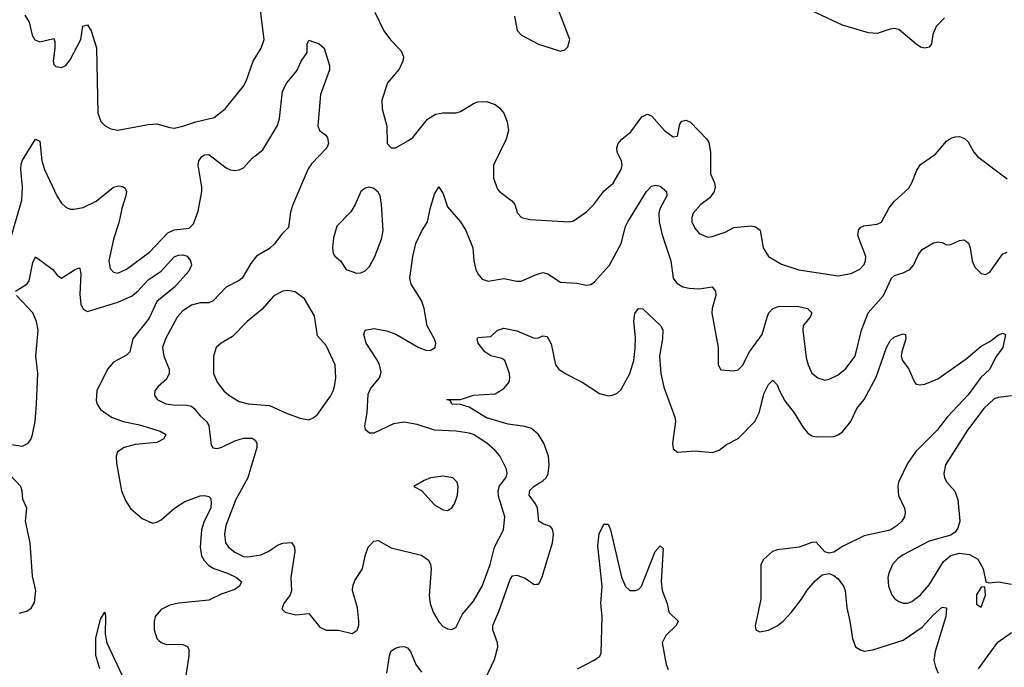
# Model space of a CAD drawing. Header units: inches. Extents: x 1682530 to 1839546, y 640742 to 791647.
# Tile 402 of 656: x 1743138 to 1747677, y 751937 to 754921. Entities that reach past the tile are written whole.
import ezdxf

# ---------------------------------------------------------------- set-up
doc = ezdxf.new("R2010")
doc.units = ezdxf.units.IN
doc.header["$MEASUREMENT"] = 0
doc.layers.add('B7745', color=7, linetype='Continuous')

msp = doc.modelspace()

# ---------------------------------------------------------------- linework, layer by layer
at = {"layer": 'B7745', "color": 5}
for points, elevation in [([(1743162, 754942), (1743181.6, 754910), (1743196, 754850), (1743208.1, 754828.1), (1743230, 754818.8), (1743294.4, 754834.4), (1743299.9, 754819.9), (1743300.3, 754790), (1743292.4, 754730), (1743294.9, 754714.9), (1743304.6, 754704.6), (1743330, 754700.4), (1743350, 754710.5), (1743370, 754735.5), (1743419.6, 754830), (1743429.5, 754890.5), (1743450, 754898), (1743466.8, 754870), (1743491.3, 754791.3), (1743498, 754490), (1743511.5, 754451.5), (1743532.5, 754432.5), (1743557.7, 754417.7), (1743590, 754411.7), (1743730, 754438.7), (1743770, 754441.3), (1743830, 754423.6), (1743850, 754421.8), (1743890, 754430.2), (1743949, 754451), (1744034.7, 754470), (1744085.4, 754510), (1744170, 754614.9), (1744182, 754638), (1744213.3, 754730), (1744250.8, 754790), (1744264.6, 754830), (1744234.3, 755074.3)], 760), ([(1744775, 754955), (1744815.8, 754870), (1744847.6, 754827.6), (1744896.8, 754776.8), (1744906.7, 754750), (1744903.9, 754730), (1744887, 754693), (1744834, 754630), (1744806.4, 754550), (1744808, 754510), (1744830.4, 754430), (1744831, 754350), (1744850, 754331), (1744870, 754330.8), (1744930, 754363.8), (1744950, 754378), (1745018, 754462), (1745053.9, 754486.1), (1745088, 754492), (1745150, 754492.2), (1745170, 754497.3), (1745230, 754535.5), (1745250, 754542.4), (1745290, 754543.6), (1745330, 754530.3), (1745350, 754515.3), (1745370.2, 754490), (1745385.6, 754450), (1745390.8, 754410), (1745380.6, 754370), (1745322, 754250), (1745321.8, 754190), (1745340.7, 754140.7), (1745350, 754128.8), (1745406.4, 754086.4), (1745419.5, 754070), (1745433, 754030), (1745450.8, 754010), (1745490, 754000.3), (1745670, 753990.2), (1745690, 753993.8), (1745750, 754036), (1745785.1, 754070), (1745829.8, 754130.2), (1745872.8, 754167.2), (1745909.8, 754230), (1745915.3, 754250), (1745912.4, 754270), (1745892.1, 754310), (1745890.9, 754330), (1745896.4, 754350), (1745913, 754370), (1745955, 754405), (1746006, 754474), (1746030, 754485.7), (1746050, 754478.7), (1746110, 754410.4), (1746150, 754380.5), (1746170, 754384.7), (1746180.4, 754439.6), (1746190, 754453), (1746210, 754458.4), (1746230, 754448.5), (1746306, 754370), (1746314.4, 754354.4), (1746322.5, 754310), (1746322.8, 754210), (1746340.2, 754170), (1746343.6, 754150), (1746339.1, 754130), (1746319.3, 754100.7), (1746277.6, 754070), (1746242, 754030), (1746235.8, 754010), (1746235.8, 753990), (1746250, 753960.7), (1746270, 753935.5), (1746310, 753919.5), (1746330, 753921.3), (1746390, 753942.4), (1746430, 753963.8), (1746510, 753970.6), (1746530, 753966.8), (1746550.6, 753950.6), (1746565.7, 753870), (1746589.2, 753829.2), (1746650, 753794.9), (1746730, 753767.6), (1746910, 753740.9), (1746970, 753751.7), (1747010, 753772), (1747030, 753793.4), (1747036.8, 753810), (1747037.6, 753830), (1747005.4, 753914.6), (1747001.7, 753930), (1747005.4, 753954.6), (1747015.3, 753964.7), (1747029.6, 753970.4), (1747090, 753979.5), (1747110, 753988.7), (1747146.4, 754053.6), (1747170, 754084.4), (1747235.9, 754144.1), (1747250.8, 754169.2), (1747272.9, 754227.1), (1747290, 754254.4), (1747358.7, 754301.3), (1747410, 754362), (1747430, 754374.9), (1747450, 754380.5), (1747470, 754382), (1747493.8, 754373.8), (1747510, 754358.8), (1747536.4, 754310), (1747552.7, 754290), (1747690, 754187)], 760), ([(1745418, 754938), (1745430.5, 754870.5), (1745451.3, 754850), (1745530, 754808), (1745630, 754776), (1745650, 754782), (1745664, 754796), (1745674, 754830), (1745619.3, 754970)], 780), ([(1747401.3, 754930), (1747362.6, 754890), (1747347.8, 754852.2), (1747340.4, 754810), (1747330, 754795.1), (1747310, 754789.7), (1747290, 754795.1), (1747270, 754808), (1747190, 754875.1), (1747170, 754880.5), (1747150, 754878), (1747090, 754857.7), (1747050, 754860.4), (1746930, 754896), (1746790, 754961.5)], 760), ([(1743095.8, 753910), (1743147.8, 754090), (1743151.1, 754151.1), (1743142.7, 754230), (1743144.7, 754255.3), (1743150, 754274), (1743210.6, 754370.6), (1743230, 754361), (1743240.5, 754270), (1743252.6, 754230), (1743310, 754106.4), (1743330, 754075.3), (1743350, 754056.9), (1743370, 754048.1), (1743387.3, 754047.3), (1743430, 754055), (1743490, 754085.2), (1743570, 754149), (1743594.9, 754154.9), (1743612.4, 754152.4), (1743623.9, 754143.9), (1743630.3, 754130), (1743626.7, 754110), (1743608.3, 754051.7), (1743595.3, 753984.7), (1743570, 753909.3), (1743549.4, 753809.4), (1743554.3, 753774.3), (1743570, 753757.6), (1743590, 753753.1), (1743630, 753771.4), (1743735.5, 753850), (1743820.5, 753939.5), (1743850, 753952.7), (1743919.4, 753960.6), (1743939, 753981), (1743961.1, 754038.9), (1743976.9, 754130), (1743977.7, 754150), (1743961.1, 754250), (1743963.7, 754270), (1743977.7, 754290), (1743990, 754298.4), (1744010, 754299.3), (1744090, 754239), (1744110, 754228.9), (1744130, 754225.7), (1744150, 754228.8), (1744170, 754238.7), (1744210, 754282.4), (1744258.5, 754321.5), (1744326.4, 754433.6), (1744334.8, 754465.2), (1744348.8, 754591.2), (1744369.7, 754630), (1744414.9, 754685.1), (1744435.8, 754730), (1744462.9, 754770), (1744462.9, 754810), (1744470, 754826), (1744518.8, 754810), (1744540.7, 754790), (1744565.2, 754710), (1744565.2, 754690), (1744523.8, 754576.2), (1744511.6, 754431.6), (1744519.3, 754410), (1744549.2, 754389.2), (1744557.2, 754377.2), (1744560.7, 754350), (1744554, 754330), (1744483.5, 754256.4), (1744466.9, 754233.1), (1744394.8, 754065.2), (1744385.4, 754034.6), (1744376.2, 753963.8), (1744346.6, 753933.4), (1744312.5, 753887.5), (1744290, 753866.6), (1744229.4, 753830.6), (1744203.2, 753796.8), (1744162.8, 753730), (1744150, 753718.4), (1744090, 753687.8), (1744030, 753625.1), (1744010, 753615.8), (1743970, 753616), (1743930, 753605.4), (1743890, 753579.3), (1743864.1, 753550), (1743809.2, 753450), (1743795.5, 753410), (1743801.5, 753370), (1743827.1, 753310), (1743826.3, 753290), (1743815.1, 753264.9), (1743775.8, 753230), (1743760.3, 753210), (1743758.7, 753190), (1743772.2, 753170), (1743810.8, 753150.8), (1743845.8, 753145.8), (1743910, 753145.1), (1743930, 753139.4), (1743942, 753130), (1743970, 753095.6), (1743999.6, 753070), (1744010, 753050.4), (1744020.9, 752960.9), (1744027.5, 752947.5), (1744050, 752945.5), (1744070, 752951.4), (1744130, 752980.9), (1744170, 752993), (1744210, 752991.9), (1744223.2, 752983.2), (1744231.3, 752970), (1744230.2, 752950), (1744188.9, 752810), (1744134.4, 752710), (1744087.5, 752590), (1744081.9, 752550), (1744087, 752510), (1744100.7, 752490), (1744130, 752466.7), (1744170, 752447.8), (1744190, 752445.4), (1744250, 752454.2), (1744283.1, 752470), (1744330, 752501), (1744350, 752508.4), (1744391, 752511), (1744404.7, 752490), (1744406.7, 752470), (1744387.5, 752350), (1744390.3, 752289.7), (1744384.9, 752270), (1744354.8, 752230), (1744346.4, 752206.4), (1744362, 752190), (1744410, 752178.4), (1744470, 752183.8), (1744521.9, 752121.8), (1744550, 752107.6), (1744607.3, 752107.3), (1744670, 752093), (1744692.7, 752107.3), (1744701.3, 752130), (1744701.7, 752150), (1744694.6, 752210), (1744672.4, 752290), (1744673.2, 752310), (1744682.7, 752337.3), (1744717.8, 752390), (1744730.6, 752450), (1744744.6, 752490), (1744770, 752518.3), (1744790, 752520.3), (1744850, 752486.9), (1744990, 752453), (1745021.5, 752430), (1745031.1, 752410), (1745034.3, 752390), (1745025.4, 752265.4), (1745030.2, 752230.2), (1745044, 752190), (1745070, 752145.5), (1745090, 752124.9), (1745110, 752114), (1745130, 752110.7), (1745142.5, 752117.5), (1745150, 752122.8), (1745178.3, 752181.7), (1745230, 752241.3), (1745270, 752310.4), (1745307.2, 752410), (1745327, 752490), (1745368.7, 752570), (1745374.6, 752630), (1745344.8, 752724.8), (1745343.3, 752750), (1745350, 752772.9), (1745379.4, 752810), (1745384.4, 752830), (1745381.2, 752850), (1745350.5, 752910.5), (1745330, 752936), (1745291.1, 752970), (1745230, 753009), (1745210, 753016.1), (1745150, 753024.9), (1745050, 753029.2), (1744970, 753056.2), (1744910, 753066.8), (1744861.3, 753058.7), (1744770, 753016.1), (1744750, 753015.8), (1744731.1, 753031.1), (1744728.7, 753050), (1744739.1, 753110), (1744744.7, 753195.3), (1744757, 753223), (1744796, 753270), (1744803.5, 753296.5), (1744797.1, 753330), (1744787.1, 753350), (1744734.8, 753430), (1744724, 753470), (1744729.6, 753490), (1744770, 753497.2), (1744830, 753486.5), (1744871.3, 753471.3), (1744977.1, 753410), (1745010, 753397.4), (1745030, 753397), (1745053.3, 753410), (1745055.4, 753430), (1745050, 753449), (1745016.2, 753510), (1745001.8, 753590), (1744990, 753627.3), (1744942, 753702), (1744935.5, 753730), (1744949.8, 753830), (1744963.5, 753890), (1744990, 753945.5), (1745018, 753990), (1745029.8, 754050), (1745050, 754117.3), (1745070, 754150.7), (1745090, 754118.8), (1745110, 754059.3), (1745169.4, 753989.4), (1745194.9, 753950), (1745226.5, 753870), (1745231.8, 753810), (1745241.1, 753770), (1745250.3, 753750.3), (1745270, 753726), (1745296.7, 753716.7), (1745370, 753728), (1745430, 753716), (1745450, 753716.5), (1745514.9, 753745.1), (1745550, 753755.3), (1745573, 753750), (1745630, 753711.7), (1745706.1, 753706.1), (1745750, 753697.6), (1745770, 753700.4), (1745787.4, 753712.6), (1745856.4, 753790), (1745910.5, 753889.5), (1745930, 753967.3), (1745940.9, 753990), (1746027.1, 754130), (1746050, 754154), (1746070, 754159.2), (1746090, 754153.4), (1746119.5, 754130), (1746120.2, 754110), (1746088.9, 754050), (1746083.8, 754030), (1746085.5, 753990), (1746098.9, 753930), (1746139.2, 753810), (1746150.3, 753730), (1746167.6, 753707.6), (1746194.8, 753690), (1746223.5, 753683.5), (1746270, 753681.2), (1746330, 753690.3), (1746345.3, 753670), (1746347.4, 753650), (1746330.2, 753590), (1746328.6, 753568.6), (1746358, 753410), (1746357.3, 753330), (1746370, 753306.8), (1746430, 753302.4), (1746450, 753307.2), (1746470, 753326.7), (1746502.3, 753390), (1746560.7, 753470), (1746583, 753550), (1746591.5, 753570), (1746609.9, 753590.1), (1746639.7, 753600.3), (1746730, 753599), (1746770, 753590.2), (1746788.8, 753570), (1746781.7, 753550), (1746750, 753511.2), (1746747.5, 753490), (1746763.4, 753363.4), (1746772.2, 753330), (1746790, 753292.4), (1746816.3, 753270), (1746850, 753260.3), (1746870, 753264.6), (1746910, 753284), (1746946.2, 753313.8), (1746989.8, 753370), (1747018.9, 753490), (1747049, 753570), (1747119.8, 753650), (1747157.3, 753730), (1747170, 753742.8), (1747210, 753753.8), (1747241.6, 753770), (1747258.3, 753790), (1747280.5, 753839.5), (1747297.6, 753862.4), (1747350, 753892.9), (1747370, 753898), (1747390, 753894.4), (1747410, 753883.8), (1747430, 753884.4), (1747470, 753903.1), (1747490, 753906.4), (1747500.7, 753900.7), (1747511.3, 753891.3), (1747519.5, 753870), (1747529.1, 753809.1), (1747540.6, 753780.6), (1747570, 753750.7), (1747590, 753746.8), (1747610, 753757.3), (1747670, 753841.6), (1747690, 753850.3)], 740), ([(1743118.7, 753670), (1743170, 753702.2), (1743182.1, 753717.9), (1743198.4, 753801.6), (1743210, 753828), (1743290, 753770.3), (1743310, 753743.8), (1743330, 753730.4), (1743390, 753767.7), (1743410, 753777), (1743414.8, 753774.8), (1743419.7, 753750), (1743415, 753655), (1743418.9, 753610), (1743430, 753586.5), (1743450, 753576.2), (1743590, 753619.1), (1743652.7, 753647.3), (1743681.6, 753670), (1743730, 753721.5), (1743790, 753761.9), (1743850, 753828.9), (1743870, 753836.4), (1743890, 753837.3), (1743910, 753831.1), (1743925, 753810), (1743929.5, 753790), (1743917.6, 753762.4), (1743851.3, 753688.7), (1743770, 753622.3), (1743734, 753546), (1743659.6, 753450), (1743645, 753390), (1743630, 753375.7), (1743570, 753342.5), (1743541.8, 753310), (1743493.2, 753210), (1743490, 753166.8), (1743494.4, 753150), (1743510, 753124), (1743561.3, 753090), (1743614.4, 753070), (1743690, 753053.5), (1743785.1, 753025.1), (1743811.5, 753010), (1743802.7, 752990), (1743770, 752972.2), (1743670, 752963.1), (1743619.5, 752950), (1743588.4, 752930), (1743581.8, 752910), (1743583.4, 752876.6), (1743607.8, 752750), (1743624.8, 752704.8), (1743649, 752669), (1743702, 752622), (1743750, 752601.5), (1743770, 752604.7), (1743790, 752616.5), (1743851.9, 752670), (1743899.2, 752700.8), (1743970, 752726.4), (1743990, 752728.3), (1744010, 752723.1), (1744016.7, 752716.7), (1744020.8, 752700.8), (1744018.5, 752670), (1743987.4, 752610), (1743975.1, 752570), (1743969.6, 752489.6), (1743976.3, 752450), (1743988.4, 752428.4), (1744010, 752405.5), (1744032.1, 752392.1), (1744095.8, 752370), (1744136.5, 752350), (1744159.6, 752330), (1744151.6, 752310), (1744130, 752295.4), (1744066.7, 752273.3), (1744010, 752246.4), (1743870, 752232.9), (1743830, 752223.5), (1743790, 752203.1), (1743762.4, 752170), (1743757.2, 752150), (1743757.8, 752110), (1743769.2, 752070), (1743779.4, 752059.4), (1743790.2, 752050.2), (1743810, 752042.9), (1743890, 752042.1), (1743912, 752032), (1743917.9, 752017.9), (1743917.5, 751990), (1743890.2, 751810)], 720), ([(1743048.2, 752971.8), (1743150, 752956.3), (1743176.5, 752970), (1743190, 752988.9), (1743196.6, 753010), (1743208.4, 753070), (1743214.6, 753150), (1743221.2, 753290), (1743211.4, 753370), (1743223, 753490), (1743215.2, 753530), (1743198.6, 753570), (1743123.5, 753650)], 720), ([(1745270, 751852.4), (1745327.2, 751972.8), (1745341.7, 752030), (1745340.2, 752050), (1745318.3, 752110), (1745318.3, 752130), (1745346.3, 752193.7), (1745398, 752342), (1745410, 752358), (1745430, 752361.1), (1745467.4, 752347.4), (1745510, 752318.7), (1745520.7, 752319.3), (1745530, 752320.5), (1745534.1, 752325.9), (1745545.7, 752354.3), (1745593.9, 752510), (1745598.1, 752550), (1745593.2, 752573.2), (1745585.4, 752585.4), (1745550, 752597.2), (1745530.6, 752610.6), (1745524.7, 752670), (1745515.6, 752690), (1745486, 752730), (1745490, 752751), (1745509.2, 752770.8), (1745550, 752795.9), (1745564.1, 752810), (1745573.5, 752830), (1745578.5, 752870), (1745575.7, 752910), (1745553.2, 752970), (1745529.9, 753009.9), (1745496.5, 753036.5), (1745466.5, 753046.5), (1745390, 753056.7), (1745290, 753086.1), (1745210, 753136), (1745170, 753147.4), (1745129.3, 753150), (1745124, 753164), (1745106.6, 753170), (1745170, 753170.3), (1745229.8, 753190.2), (1745330, 753196.9), (1745370, 753221.5), (1745394, 753250), (1745397.8, 753270), (1745395.5, 753290), (1745374.8, 753350), (1745359.7, 753359.7), (1745310, 753372.3), (1745281.4, 753390), (1745251.2, 753430), (1745246.6, 753450), (1745250, 753456.3), (1745310, 753461.1), (1745340.5, 753490), (1745370, 753499.2), (1745430, 753487.1), (1745510, 753453.6), (1745530, 753454.6), (1745550, 753464.2), (1745570, 753461.3), (1745587.6, 753427.6), (1745607.7, 753330), (1745623.1, 753310), (1745652, 753290), (1745730, 753250.2), (1745810, 753198.2), (1745850, 753186.9), (1745868.7, 753190), (1745890, 753199), (1745910, 753216.5), (1745950.6, 753290), (1745968.1, 753350), (1745974.5, 753405.5), (1745975.9, 753455.9), (1745968.6, 753531.4), (1745972.9, 753567.1), (1745990, 753590.7), (1746010, 753588.4), (1746093, 753510), (1746102.4, 753490), (1746100.3, 753450), (1746086.8, 753370), (1746094, 753290), (1746106.9, 753226.9), (1746158.4, 753090), (1746161.1, 753070), (1746146.7, 752970), (1746150, 752942.8), (1746170, 752928.7), (1746250, 752934.9), (1746330, 752926.3), (1746362.9, 752937.1), (1746396.3, 752963.7), (1746450, 752990.3), (1746526.2, 753070), (1746547.2, 753110), (1746570, 753199.3), (1746590, 753239.3), (1746610, 753259.1), (1746630, 753238.8), (1746640.2, 753210), (1746665.2, 753165.2), (1746708.3, 753110), (1746750, 753041.3), (1746770, 753017), (1746790, 753003.6), (1746810, 752998), (1746890, 753000.2), (1746910, 753007.2), (1746930, 753021.8), (1746968.9, 753070), (1746996.8, 753130), (1747030, 753170.3), (1747086, 753274), (1747132.8, 753410), (1747150, 753441.1), (1747170, 753459), (1747210, 753474), (1747221, 753470), (1747223.1, 753450), (1747203.6, 753390), (1747201.7, 753370), (1747207, 753350), (1747236, 753310), (1747262.4, 753250), (1747270, 753241.6), (1747290, 753238), (1747310, 753241.3), (1747370, 753265.6), (1747501.3, 753358.7), (1747570, 753416.9), (1747610, 753438.7), (1747650, 753468.2), (1747670, 753477.1), (1747682.8, 753470), (1747670.1, 753410), (1747635.6, 753364.4), (1747610.1, 753309.9), (1747568.5, 753271.5), (1747510, 753192.2), (1747413.6, 753090), (1747367.2, 753030), (1747268.7, 752931.3), (1747230, 752875.4), (1747189.1, 752790), (1747185.2, 752770), (1747189.1, 752729.1), (1747217, 752670), (1747220.3, 752650), (1747216.5, 752630), (1747203.6, 752610), (1747183.2, 752590), (1747150, 752568.5), (1747030, 752541.8), (1746930, 752492.8), (1746890, 752467.3), (1746870, 752462.9), (1746850, 752469.4), (1746810, 752514), (1746790, 752511.6), (1746730.3, 752489.7), (1746630, 752478.7), (1746607.7, 752470), (1746567, 752433), (1746553.7, 752410), (1746554.3, 752250), (1746528.4, 752128.4), (1746531, 752110), (1746550, 752100.5), (1746590, 752107.7), (1746630, 752128.2), (1746657.6, 752150), (1746695.5, 752190), (1746741.5, 752250), (1746767.5, 752292.5), (1746804.8, 752335.2), (1746837.6, 752362.4), (1746870, 752368.9), (1746890, 752360.3), (1746910, 752343.6), (1746935.4, 752310), (1746942.5, 752290), (1746950.2, 752210), (1746965, 752150), (1746976.5, 752070), (1746991.3, 752031.3), (1747015.6, 752015.6), (1747031.6, 752011.6), (1747070, 752016.9), (1747210, 752061), (1747298.4, 752121.6), (1747350, 752179), (1747390, 752213.4), (1747410, 752210.5), (1747406.4, 752170), (1747358, 752010), (1747352.1, 751970), (1747358.8, 751938.8), (1747371.6, 751910)], 720), ([(1747710, 753187.4), (1747650, 753180.3), (1747630, 753173.8), (1747582, 753130), (1747507.3, 753030), (1747405.5, 752870), (1747397.7, 752830), (1747401.5, 752810), (1747411.8, 752790), (1747447.9, 752747.9), (1747462.8, 752710), (1747472.1, 752610), (1747462.8, 752577.2), (1747450, 752559.7), (1747430, 752546), (1747330, 752517.8), (1747210, 752454.6), (1747183.8, 752436.2), (1747161.5, 752410), (1747143.6, 752370), (1747139.6, 752350), (1747142.3, 752310), (1747158.7, 752270), (1747172.3, 752252.3), (1747190, 752239.5), (1747210, 752232.8), (1747230, 752232.6), (1747250, 752239.7), (1747290, 752271.3), (1747330, 752316.2), (1747395.9, 752424.1), (1747430, 752451.8), (1747470, 752462.8), (1747516.7, 752456.7), (1747554.8, 752434.8), (1747579.2, 752390), (1747590.7, 752330.7), (1747605.4, 752325.4), (1747649.7, 752330.3), (1747710, 752320.1)], 740), ([(1743134.6, 752185.4), (1743170, 752195.8), (1743190, 752208.4), (1743205.3, 752234.7), (1743212.1, 752290), (1743197, 752357), (1743186.4, 752510), (1743165, 752610), (1743171.1, 752670), (1743151.6, 752711.6), (1743149.1, 752750), (1743143.2, 752770), (1743068.8, 752848.8)], 720), ([(1745709.2, 751930), (1745786.2, 751970), (1745811.6, 751988.4), (1745817.9, 752002.1), (1745822.1, 752170), (1745816.9, 752230), (1745822.2, 752310), (1745803.5, 752496.5), (1745808.9, 752551.1), (1745830, 752596), (1745850, 752596.3), (1745860.8, 752570), (1745912, 752352), (1745930, 752308.9), (1745950, 752290.2), (1745977, 752290), (1745990, 752295.8), (1746003.5, 752310), (1746067.5, 752470), (1746090, 752495.8), (1746104.4, 752484.4), (1746094.5, 752330), (1746098.8, 752290), (1746122.6, 752230), (1746130.2, 752190), (1746173.7, 752150), (1746163.6, 752130), (1746116.5, 752083.5), (1746099.8, 752050), (1746117.9, 751950), (1746127, 751927)], 680), ([(1743506.9, 751930), (1743489.3, 751990.7), (1743489.3, 752070.7), (1743510, 752158), (1743530, 752191), (1743533.8, 752170), (1743532.5, 752090), (1743539.7, 752050), (1743618.7, 751878.7)], 680), ([(1747558.4, 751930), (1747647.5, 752052.5), (1747710, 752097.3)], 720), ([(1744830.8, 751909.2), (1744842, 751990), (1744849, 752011), (1744870, 752025.5), (1744890, 752031.3), (1744910, 752032.5), (1744925.8, 752025.8), (1744938.9, 752010), (1744963.3, 751950), (1744990, 751914)], 720)]:
    msp.add_lwpolyline(points, dxfattribs=dict(at, elevation=elevation))
for points, elevation in [([(1744750, 754149.2), (1744730, 754144), (1744710, 754128.7), (1744684.4, 754070), (1744664, 754036), (1744599.3, 753970), (1744583.9, 753916.1), (1744579.5, 753870), (1744583.1, 753843.1), (1744590, 753831), (1744616, 753810), (1744642.8, 753770), (1744690, 753753.7), (1744710, 753754), (1744730, 753763.1), (1744750, 753783.8), (1744775.6, 753830), (1744805.7, 753910), (1744812.8, 753950), (1744805.7, 754070), (1744798.7, 754110), (1744790, 754126), (1744770, 754142.7)], 760), ([(1744373.3, 753673.3), (1744350, 753669.6), (1744310, 753648), (1744254.6, 753585.4), (1744186, 753530), (1744118.7, 753461.3), (1744066, 753430), (1744043.1, 753410), (1744030.4, 753370), (1744030.4, 753290), (1744048.8, 753250), (1744078.7, 753210), (1744101.3, 753190), (1744150, 753161.8), (1744191.1, 753151.1), (1744290, 753143), (1744370, 753106), (1744430, 753084.2), (1744470, 753077.3), (1744490, 753086), (1744510, 753101), (1744570, 753185.5), (1744582.6, 753210), (1744589.7, 753230), (1744594.8, 753270), (1744592.4, 753330), (1744550, 753419.3), (1744510, 753464), (1744496, 753556), (1744450, 753635.1), (1744407.2, 753667.2)], 760), ([(1745090, 752816.9), (1745032, 752810), (1745002, 752798), (1744954, 752770), (1744990, 752752), (1745050, 752684.9), (1745090, 752662), (1745110, 752658.8), (1745130, 752671), (1745142.7, 752690), (1745155.8, 752730), (1745158.9, 752770), (1745154, 752790), (1745134.5, 752810)], 760), ([(1747587.3, 752307.3), (1747570, 752305.2), (1747548, 752270), (1747548.2, 752228.2), (1747570, 752214), (1747589.4, 752269.4)], 740)]:
    msp.add_lwpolyline(points, close=True, dxfattribs=dict(at, elevation=elevation))

doc.saveas('drawing.dxf')
